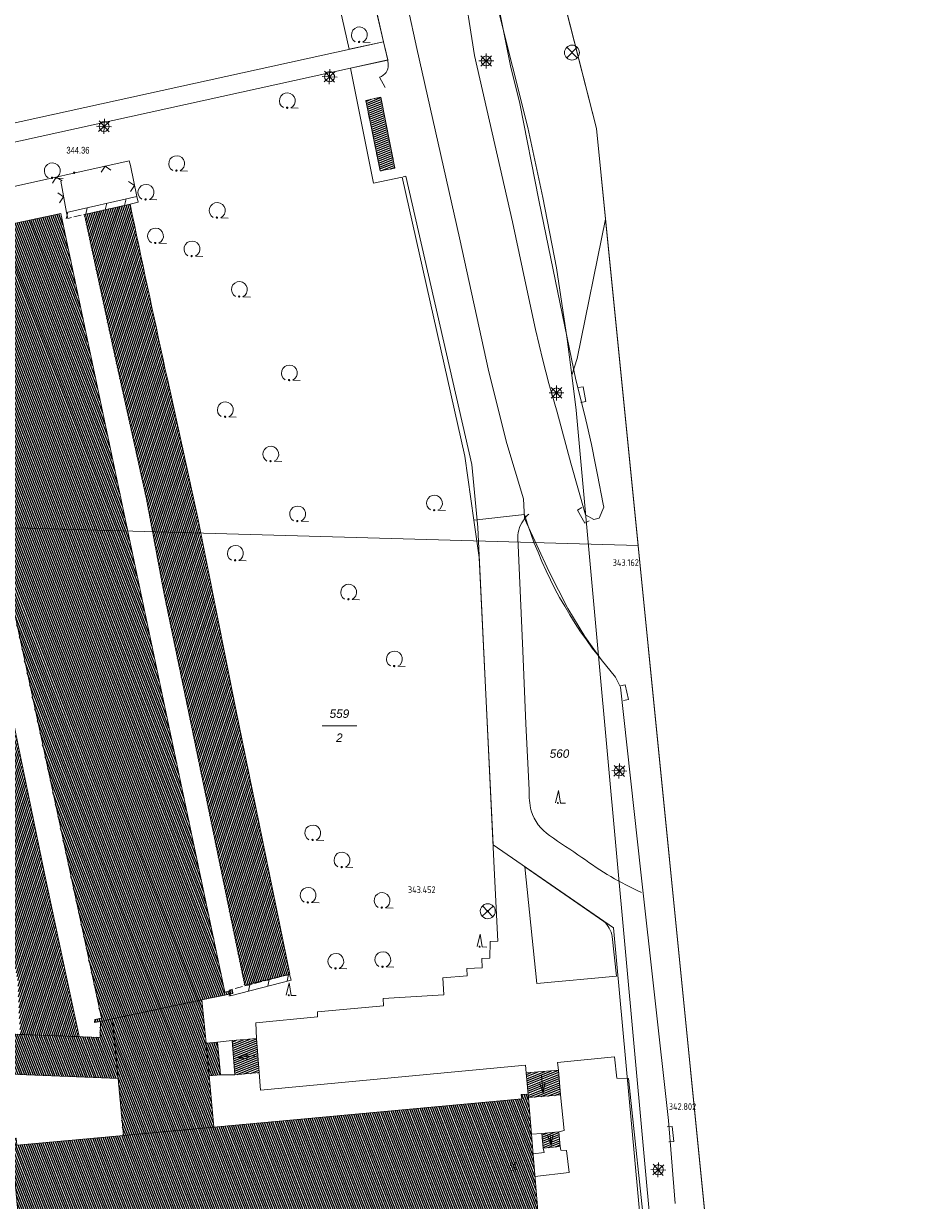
# Model space of a CAD drawing. Header units: metres. Extents: x 345144 to 348639, y 5629211 to 5635235.
# Tile 903 of 1056: x 347948 to 348039, y 5630618 to 5630736. Entities that reach past the tile are written whole.
import ezdxf
from ezdxf.enums import TextEntityAlignment as Align

# ---------------------------------------------------------------- set-up
doc = ezdxf.new("R2010")
doc.units = ezdxf.units.M
doc.header["$MEASUREMENT"] = 0
doc.linetypes.add('4_4', pattern=[1.4, 0.7, -0.7])
for name, color, linetype in [('011 Gebäude', 7, 'Continuous'), ('011 Gebäude Ausg.', 7, 'Continuous'), ('028 Geländeform', 7, 'Continuous'), ('028 Geländeform Ausg.', 7, 'Continuous'), ('065-066 Ver_Entsorgung', 7, 'Continuous'), ('065-066 Ver_Entsorgung Ausg.', 7, 'Continuous'), ('081-083 Topographie', 7, 'Continuous'), ('AX Flurstück', 7, 'Continuous'), ('AX Gebäude', 7, 'Continuous'), ('Blatt', 7, 'Continuous'), ('Definitionslinie', 7, 'Continuous'), ('Gemeinde Lokation', 7, 'Continuous'), ('Ortsteil Lokation', 7, 'Continuous'), ('Präsentationsobjekt -Text (punktförmig)', 7, 'Continuous')]:
    doc.layers.add(name, color=color, linetype=linetype)
doc.styles.add('ARIAL', font='arial.ttf', dxfattribs={"height": 1})
doc.styles.add('ARIALIT', font='ariali.ttf', dxfattribs={"height": 1})
doc.styles.add('DIN-6776-IT', font='txt', dxfattribs={"height": 1})
pattern_1 = [(201.882352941, (0, 0), (0.074540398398, -0.185590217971), [])]
pattern_2 = [(250.9552151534, (0, 0), (0.1890527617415, -0.065261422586), [])]
pattern_3 = [(111.5294117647, (0, 0), (-0.186045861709, -0.07339575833), [])]

# ---------------------------------------------------------------- blocks, each defined once
blk = doc.blocks.new('alk_5742_nrw')
at = {"color": 134, "lineweight": 5, "true_color": 0x00b2b2, "flags": 128}
for points in [[(1, 0), (-1, 0)], [(0.707333, -0.707333), (-0.707333, 0.707333)], [(-0.707333, -0.707333), (0.707333, 0.707333)], [(0, -1), (0, 1)]]:
    blk.add_lwpolyline(points, dxfattribs=at)
at = {"color": 134, "lineweight": 5, "true_color": 0x00b2b2}
for start, end in [(0, 180), (180, 0)]:
    blk.add_arc((0, 0), 0.666667, start, end, dxfattribs=at)
blk = doc.blocks.new('alk_3504_nrw')
at = {"color": 134, "lineweight": 5, "true_color": 0x00b2b2, "flags": 128}
for points in [[(-0.729333, -0.684), (-0.707333, -0.707333), (0.707333, 0.707333)], [(-0.707333, 0.707333), (0.707333, -0.707333)]]:
    blk.add_lwpolyline(points, dxfattribs=at)
at = {"color": 134, "lineweight": 5, "true_color": 0x00b2b2}
for start, end in [(90, -90), (-90, 90)]:
    blk.add_arc((0, 0), 1, start, end, dxfattribs=at)
blk = doc.blocks.new('alk_043x_nrw')
h = blk.add_hatch(color=7)
edge = h.paths.add_edge_path(flags=0)
edge.add_arc((0, 0), 1, 180, 360, ccw=False)
edge.add_arc((0, 0), 1, 0, 180, ccw=False)
blk = doc.blocks.new('alk_7100_nrwx2')
at = {"true_color": 0x2e2e2e}
h = blk.add_hatch(color=250, dxfattribs=at)
edge = h.paths.add_edge_path(flags=0)
edge.add_arc((0.024073, -0.597267), 0.057254, 180, 360, ccw=False)
edge.add_arc((0.024073, -0.597267), 0.057255, 0, 180, ccw=False)
at = {"color": 250, "lineweight": 5, "true_color": 0x2e2e2e, "flags": 128}
blk.add_lwpolyline([(0.349382, -0.597267), (1, -0.597267)], dxfattribs=at)
at = {"color": 250, "lineweight": 5, "true_color": 0x2e2e2e}
for centre, radius, start, end in [((0.024073, 0.012362), 0.690995, -61.91481688, -118.08518312), ((0.024073, -0.597267), 0.057255, 0, 180), ((0.024073, -0.597267), 0.057254, 180, 0)]:
    blk.add_arc(centre, radius, start, end, dxfattribs=at)
blk = doc.blocks.new('alk_7200_nrwx2')
at = {"true_color": 0x2e2e2e}
h = blk.add_hatch(color=250, dxfattribs=at)
edge = h.paths.add_edge_path(flags=0)
edge.add_arc((-0.020544, -0.388118), 0.055525, 180, 360, ccw=False)
edge.add_arc((-0.020544, -0.388118), 0.055525, 0, 180, ccw=False)
at = {"color": 250, "lineweight": 5, "true_color": 0x2e2e2e, "flags": 128}
blk.add_lwpolyline([(-0.298168, -0.388118), (-0.020544, 1), (0.257079, -0.388118), (0.812326, -0.388118)], dxfattribs=at)
blk.add_lwpolyline([(-0.298168, -0.388118), (-0.020544, 1), (0.257079, -0.388118), (0.812326, -0.388118)], dxfattribs=at)
at = {"color": 250, "lineweight": 5, "true_color": 0x2e2e2e}
for start, end in [(0, 180), (180, 0)]:
    blk.add_arc((-0.020544, -0.388118), 0.055525, start, end, dxfattribs=at)
blk = doc.blocks.new('swc_strasseneinlauf')
at = {"color": 7, "lineweight": 5, "flags": 128}
blk.add_lwpolyline([(-1, 0), (-1, -0.666667), (1, -0.666667), (1, 0)], dxfattribs=at)

msp = doc.modelspace()

# ---------------------------------------------------------------- hatches: boundary and pattern name
at = {"layer": '011 Gebäude', "true_color": 0x8f8f8f}
h = msp.add_hatch(dxfattribs=at)
h.set_pattern_fill('_USER', color=252, scale=0.2, angle=201.88235294, style=0, pattern_type=0)
h.set_pattern_definition(pattern_1)
h.paths.add_polyline_path([(347984.111, 5630728.874), (347985.509, 5630721.77), (347984.043, 5630721.508), (347982.603, 5630728.56)], flags=0)
h = msp.add_hatch(dxfattribs=at)
h.set_pattern_fill('_USER', color=252, scale=0.2, angle=201.88235294, style=0, pattern_type=0)
h.set_pattern_definition(pattern_1)
h.paths.add_polyline_path([(347969.212, 5630634.426), (347971.643, 5630634.629), (347971.643, 5630634.629), (347971.927, 5630631.22), (347971.927, 5630631.22), (347969.496, 5630631.017), (347969.496, 5630631.017)], flags=0)
h = msp.add_hatch(dxfattribs=at)
h.set_pattern_fill('_USER', color=252, scale=0.2, angle=201.88235294, style=0, pattern_type=0)
h.set_pattern_definition(pattern_1)
h.paths.add_polyline_path([(348001.907, 5630631.459), (348002.113, 5630628.987), (348002.113, 5630628.987), (347998.882, 5630628.718), (347998.882, 5630628.718), (347998.852, 5630629.08), (347998.852, 5630629.08), (347998.675, 5630631.189), (347998.675, 5630631.189)], flags=0)
h = msp.add_hatch(dxfattribs=at)
h.set_pattern_fill('_USER', color=252, scale=0.2, angle=201.88235294, style=0, pattern_type=0)
h.set_pattern_definition(pattern_1)
h.paths.add_polyline_path([(348002.074, 5630623.84), (348000.367, 5630623.671), (348000.367, 5630623.671), (348000.223, 5630625.14), (348000.223, 5630625.14), (348001.93, 5630625.309), (348001.93, 5630625.309)], flags=0)
at = {"layer": '028 Geländeform', "true_color": 0xb27500}
h = msp.add_hatch(dxfattribs=at)
h.set_pattern_fill('_USER', color=44, scale=0.2, angle=250.95521515, style=0, pattern_type=0)
h.set_pattern_definition(pattern_2)
h.paths.add_polyline_path([(347959.001, 5630718.18), (347959.215125, 5630717.142375), (347959.430813, 5630716.105078), (347959.6465, 5630715.067781), (347959.86375, 5630714.030813), (347960.081, 5630712.993844), (347960.299813, 5630711.957203), (347960.518625, 5630710.920563), (347960.739, 5630709.88425), (347960.959375, 5630708.847938), (347961.181313, 5630707.811953), (347961.40325, 5630706.775969), (347961.62675, 5630705.740313), (347961.85025, 5630704.704656), (347962.075313, 5630703.669328), (347962.300375, 5630702.634), (347962.527, 5630701.599), (347962.527, 5630701.599), (347962.7355, 5630700.681375), (347962.941953, 5630699.763281), (347963.148406, 5630698.845188), (347963.352813, 5630697.926625), (347963.557219, 5630697.008063), (347963.759578, 5630696.089031), (347963.961938, 5630695.17), (347964.16225, 5630694.2505), (347964.362563, 5630693.331), (347964.560828, 5630692.411031), (347964.759094, 5630691.491063), (347964.955313, 5630690.570625), (347965.151531, 5630689.650188), (347965.345703, 5630688.729281), (347965.539875, 5630687.808375), (347965.732, 5630686.887), (347965.732, 5630686.887), (347969.569, 5630667.74), (347969.569, 5630667.74), (347974.998, 5630641.069), (347974.998, 5630641.069), (347970.478, 5630639.97), (347970.478, 5630639.97), (347965.017, 5630666.61), (347965.017, 5630666.61), (347962.426, 5630679.157), (347962.426, 5630679.157), (347960.651, 5630688.683), (347960.651, 5630688.683), (347957.353, 5630703.527), (347957.353, 5630703.527), (347954.425, 5630717.141), (347954.425, 5630717.141)], flags=0)
h = msp.add_hatch(dxfattribs=at)
h.set_pattern_fill('_USER', color=44, scale=0.2, angle=250.95521515, style=0, pattern_type=0)
h.set_pattern_definition(pattern_2)
h.paths.add_polyline_path([(347947.759, 5630640.461), (347941.829, 5630670.709), (347941.829, 5630670.709), (347939.115, 5630684.119), (347939.115, 5630684.119), (347943.439, 5630684.985), (347943.439, 5630684.985), (347950.434, 5630651.161), (347950.434, 5630651.161), (347952.42, 5630641.716), (347952.42, 5630641.716), (347953.883, 5630634.824), (347953.883, 5630634.824), (347947.996, 5630635.052), (347947.996, 5630635.052)], flags=0)
at = {"layer": 'AX Gebäude', "true_color": 0x4f4f4f}
h = msp.add_hatch(dxfattribs=at)
h.set_pattern_fill('_USER', color=251, scale=0.2, angle=111.52941176, style=0, pattern_type=0)
h.set_pattern_definition(pattern_3)
h.paths.add_polyline_path([(347943.934, 5630693.32), (347943.018, 5630697.611), (347939.38, 5630714.524), (347952.053, 5630717.242), (347959.534, 5630681.767), (347968.493, 5630639.286), (347969.238, 5630639.443), (347969.301, 5630639.159), (347966.184, 5630638.5), (347957.235, 5630636.61), (347956.02, 5630636.353), (347955.438, 5630636.23), (347955.456, 5630636.531), (347956.127, 5630636.683), (347945.617, 5630685.533)], flags=0)
h = msp.add_hatch(dxfattribs=at)
h.set_pattern_fill('_USER', color=251, scale=0.2, angle=111.52941176, style=0, pattern_type=0)
h.set_pattern_definition(pattern_3)
h.paths.add_polyline_path([(347956.02, 5630636.353), (347957.235, 5630636.61), (347957.805, 5630630.63), (347937.725, 5630631.425), (347936.131, 5630639.327), (347934.181, 5630648.996), (347937.809, 5630649.728), (347938.167, 5630647.957), (347938.621, 5630645.703), (347940.713, 5630635.334), (347956.006, 5630634.742)], flags=0)
h = msp.add_hatch(dxfattribs=at)
h.set_pattern_fill('_USER', color=251, scale=0.2, angle=111.52941176, style=0, pattern_type=0)
h.set_pattern_definition(pattern_3)
h.paths.add_polyline_path([(347957.235, 5630636.61), (347966.184, 5630638.5), (347966.602, 5630634.169), (347966.901, 5630630.907), (347967.374, 5630625.755), (347958.328, 5630624.927), (347957.805, 5630630.63)], flags=0)
h = msp.add_hatch(dxfattribs=at)
h.set_pattern_fill('_USER', color=251, scale=0.2, angle=111.52941176, style=0, pattern_type=0)
h.set_pattern_definition(pattern_3)
h.paths.add_polyline_path([(347966.602, 5630634.169), (347967.762, 5630634.275), (347968.062, 5630631.013), (347966.901, 5630630.907)], flags=0)
h = msp.add_hatch(dxfattribs=at)
h.set_pattern_fill('_USER', color=251, scale=0.2, angle=111.52941176, style=0, pattern_type=0)
h.set_pattern_definition(pattern_3)
h.paths.add_polyline_path([(347966.895, 5630612.475), (347955.945, 5630611.481), (347948.351, 5630610.792), (347947.102, 5630624.611), (347947.6, 5630624.656), (347947.664, 5630623.95), (347958.328, 5630624.927), (347967.374, 5630625.755), (347998.215, 5630628.582), (347998.175, 5630629.018), (347998.851, 5630629.08), (348000.032, 5630614.946), (347999.468, 5630614.893), (347999.42, 5630615.427)], flags=0)

# ---------------------------------------------------------------- linework, layer by layer
at = {"layer": '011 Gebäude', "color": 251, "linetype": 'Continuous', "lineweight": 13, "true_color": 0x4f4f4f, "flags": 128}
for points in [[(347984.111, 5630728.874), (347985.509, 5630721.77), (347984.043, 5630721.508), (347982.603, 5630728.56), (347984.111, 5630728.874)], [(347969.212, 5630634.426), (347971.643, 5630634.629), (347971.643, 5630634.629), (347971.927, 5630631.22), (347971.927, 5630631.22), (347969.496, 5630631.017), (347969.496, 5630631.017), (347969.212, 5630634.426)], [(348001.907, 5630631.459), (348002.113, 5630628.987), (348002.113, 5630628.987), (347998.882, 5630628.718), (347998.882, 5630628.718), (347998.852, 5630629.08), (347998.852, 5630629.08), (347998.675, 5630631.189), (347998.675, 5630631.189), (348001.907, 5630631.459)], [(348002.074, 5630623.84), (348000.367, 5630623.671), (348000.367, 5630623.671), (348000.223, 5630625.14), (348000.223, 5630625.14), (348001.93, 5630625.309), (348001.93, 5630625.309), (348002.074, 5630623.84)]]:
    msp.add_lwpolyline(points, dxfattribs=at)
at = {"layer": '011 Gebäude Ausg.', "color": 5, "linetype": 'Continuous', "lineweight": 5, "true_color": 0x0000ff, "flags": 128}
for points in [[(347970.743806, 5630633.076806), (347969.771, 5630632.736), (347970.789737, 5630632.57892)], [(347969.771, 5630632.736), (347971.462, 5630632.892)], [(348000.026937, 5630630.123789), (348000.379, 5630629.155), (348000.524257, 5630630.17549)], [(348000.379, 5630629.155), (348000.19, 5630630.973)], [(348000.831135, 5630624.903374), (348001.176, 5630623.932), (348001.328824, 5630624.951384)], [(348001.176, 5630623.932), (348001.075, 5630624.979)]]:
    msp.add_lwpolyline(points, dxfattribs=at)
at = {"layer": '081-083 Topographie', "color": 7, "linetype": 'Continuous', "lineweight": 5, "flags": 128}
for points in [[(347979.147, 5630741.709), (347980.933, 5630733.676), (347980.933, 5630733.676), (347984.373, 5630734.432)], [(347930.804, 5630712.829), (347930.238, 5630715.655), (347930.238, 5630715.655), (347930.144, 5630716.125), (347930.144, 5630716.125), (347929.869, 5630717.493), (347929.869, 5630717.493), (347931.456, 5630720.883), (347931.456, 5630720.883), (347981.072, 5630731.787), (347981.072, 5630731.787), (347984.807, 5630732.606), (347984.807, 5630732.606), (347984.859, 5630732.137)], [(347983.983, 5630730.877), (347984.553, 5630729.853)], [(347986.362, 5630720.899), (347986.602, 5630720.972), (347986.602, 5630720.972), (347993.211, 5630692.123), (347993.211, 5630692.123), (347993.832, 5630685.79), (347993.832, 5630685.79), (347995.465, 5630651.676), (347995.465, 5630651.676), (347995.813, 5630644.38), (347995.813, 5630644.38), (347995.05, 5630644.349), (347995.05, 5630644.349), (347995.027, 5630642.678), (347995.027, 5630642.678), (347994.213, 5630642.64), (347994.213, 5630642.64), (347994.244, 5630641.708), (347994.244, 5630641.708), (347992.727, 5630641.65), (347992.727, 5630641.65), (347992.746, 5630640.906), (347992.746, 5630640.906), (347990.332, 5630640.714), (347990.332, 5630640.714), (347990.419, 5630639.008), (347990.419, 5630639.008), (347984.356, 5630638.642), (347984.356, 5630638.642), (347984.36, 5630637.897), (347984.36, 5630637.897), (347977.758, 5630637.303), (347977.758, 5630637.303), (347977.765, 5630636.818), (347977.765, 5630636.818), (347971.581, 5630636.195), (347971.581, 5630636.195), (347971.643, 5630634.629)], [(347952.058, 5630720.464), (347952.616, 5630717.333)], [(347998.955, 5630659.542), (347998.642, 5630666.144), (347998.642, 5630666.144), (347998.337, 5630673.452), (347998.337, 5630673.452), (347997.82, 5630684.773)], [(348007.278, 5630644.85), (348007.711, 5630640.891), (348007.711, 5630640.891), (347999.74, 5630640.137), (347999.74, 5630640.137), (347998.518, 5630651.841), (347998.518, 5630651.841), (348006.445, 5630646.36)], [(347967.762, 5630634.275), (347969.212, 5630634.426)], [(348010.671, 5630614.02), (348008.919, 5630630.641), (348008.919, 5630630.641), (348007.748, 5630630.653), (348007.748, 5630630.653), (348007.507, 5630632.793), (348007.507, 5630632.793), (348001.815, 5630632.236), (348001.815, 5630632.236), (348001.907, 5630631.459)], [(347971.927, 5630631.22), (347972.051, 5630629.47), (347972.051, 5630629.47), (347998.583, 5630631.968), (347998.583, 5630631.968), (347998.675, 5630631.189), (347998.675, 5630631.189), (347998.852, 5630629.08)], [(347968.062, 5630631.013), (347969.496, 5630631.017)], [(348001.93, 5630625.309), (348002.485, 5630625.427), (348002.485, 5630625.427), (348002.113, 5630628.987)], [(347999.188, 5630625.058), (348000.223, 5630625.14)], [(348000.367, 5630623.671), (348000.457, 5630623.215), (348000.457, 5630623.215), (347999.352, 5630623.102)], [(347999.543, 5630620.816), (348002.966, 5630621.216), (348002.966, 5630621.216), (348002.69, 5630623.438), (348002.69, 5630623.438), (348002.145, 5630623.46), (348002.145, 5630623.46), (348002.074, 5630623.84)]]:
    msp.add_lwpolyline(points, dxfattribs=at)
at = {"layer": '081-083 Topographie', "color": 7, "linetype": 'Continuous', "lineweight": 5}
for centre, radius, start, end in [((347983.568, 5630732.101), 1.291502, -71.27065411, 1.59729953), ((348001.091, 5630684.69), 3.272323, 131.40667262, 142.3246524), ((348001.091, 5630684.69), 3.272053, 142.3246524, 178.54645997), ((348007.476, 5630659.3), 8.524952, 178.37321294, -167.34945097), ((348003.754, 5630658.941), 4.837086, -161.8347469, -124.63297407), ((348153.692, 5630876.747), 269.262037, -124.54519223, -123.71367426), ((348023.175, 5630678.188), 31.696677, -126.68298683, -114.11243867), ((348004.706, 5630644.417), 2.60756, 9.55622001, 48.17121162)]:
    msp.add_arc(centre, radius, start, end, dxfattribs=at)
at = {"layer": 'AX Flurstück', "color": 8, "linetype": 'Continuous', "lineweight": 13, "true_color": 0x808080, "flags": 128}
for points in [[(347960.584, 5630953.98), (347975.383, 5630844.729), (348005.705, 5630725.733), (348006.611, 5630716.666), (348003.767, 5630702.726), (348003.228, 5630701.037), (348002.784, 5630704.647), (348001.694, 5630711.786), (348000.349, 5630718.835), (347998.843, 5630725.851), (347988.048, 5630768.768), (347987.437, 5630770.994), (347980.724, 5630797.875), (347976.205, 5630816.191), (347974.43, 5630823.988), (347973.47, 5630827.449), (347968.877, 5630856.525)], [(347871.849, 5630796.313), (347900.561, 5630804.513), (347905.256, 5630782.137), (347915.396, 5630733.734), (347982.376, 5630748.134), (347982.481, 5630742.596), (347984.381, 5630734.434), (347918.156, 5630719.872), (347914.006, 5630714.027), (347889.324, 5630708.966), (347883.676, 5630731.28), (347870.414, 5630749.44), (347848.564, 5630779.357), (347860.576, 5630792.258), (347871.849, 5630796.313)], [(347988.048, 5630768.768), (347998.843, 5630725.851), (348000.349, 5630718.835), (348001.694, 5630711.786), (348002.784, 5630704.647), (348003.228, 5630701.037), (348003.657, 5630697.557), (348005.899, 5630672.94), (348005.899, 5630672.94), (348005.281664, 5630673.726417), (348004.701046, 5630674.540318), (348004.118577, 5630675.356813), (348003.574292, 5630676.199241), (348003.028848, 5630677.043462), (348002.522909, 5630677.911935), (348002.01643, 5630678.781334), (348001.550618, 5630679.673185), (348001.084805, 5630680.565036), (348000.660652, 5630681.477439), (348000.23695, 5630682.388872), (347999.855719, 5630683.318875), (347999.475297, 5630684.246903), (347999.137973, 5630685.191456), (347998.801721, 5630686.133009), (347998.509, 5630687.089), (347998.509, 5630687.089), (347993.423, 5630686.525), (347992.513, 5630692.956), (347986.262, 5630720.878), (347983.366, 5630720.276), (347981.072, 5630731.786), (347984.807, 5630732.605), (347984.381, 5630734.434), (347982.481, 5630742.596)], [(347918.156, 5630719.872), (347984.381, 5630734.434), (347984.807, 5630732.605), (347981.072, 5630731.786), (347931.455, 5630720.883)], [(347931.455, 5630720.883), (347981.072, 5630731.786), (347983.366, 5630720.276), (347986.262, 5630720.878), (347992.513, 5630692.956), (347993.423, 5630686.525), (347993.952, 5630682.811), (347995.354, 5630654.025), (348007.394, 5630645.711), (348018.378, 5630526.155), (347985.071, 5630523.315), (347984.969, 5630527.692), (347952.89, 5630524.803), (347948.301, 5630574.77)], [(348027.25, 5630429.001), (348018.378, 5630526.155), (348019.282, 5630526.229), (348005.899, 5630672.94), (348003.657, 5630697.557), (348003.228, 5630701.037), (348003.767, 5630702.726), (348006.611, 5630716.666), (348023.631, 5630546.345), (348034.821, 5630453.592)], [(348018.378, 5630526.155), (348007.394, 5630645.711), (347995.354, 5630654.025), (347993.952, 5630682.811), (347993.423, 5630686.525), (347998.509, 5630687.089)], [(347998.509, 5630687.089), (347998.801721, 5630686.133009), (347999.137973, 5630685.191456), (347999.475297, 5630684.246903), (347999.855719, 5630683.318875), (348000.23695, 5630682.388872), (348000.660652, 5630681.477439), (348001.084805, 5630680.565036), (348001.550618, 5630679.673185), (348002.01643, 5630678.781334), (348002.522909, 5630677.911935), (348003.028848, 5630677.043462), (348003.574292, 5630676.199241), (348004.118577, 5630675.356813), (348004.701046, 5630674.540318), (348005.281664, 5630673.726417), (348005.899, 5630672.94), (348005.899, 5630672.94), (348019.282, 5630526.229)]]:
    msp.add_lwpolyline(points, dxfattribs=at)
at = {"layer": 'AX Gebäude', "color": 7, "linetype": 'Continuous', "lineweight": 5, "flags": 128}
for points in [[(347943.934, 5630693.32), (347943.018, 5630697.611), (347939.38, 5630714.524), (347952.053, 5630717.242), (347959.534, 5630681.767), (347968.493, 5630639.286), (347969.238, 5630639.443), (347969.301, 5630639.159), (347966.184, 5630638.5), (347957.235, 5630636.61), (347956.02, 5630636.353), (347955.438, 5630636.23), (347955.456, 5630636.531), (347956.127, 5630636.683), (347945.617, 5630685.533), (347943.934, 5630693.32)], [(347956.02, 5630636.353), (347957.235, 5630636.61), (347957.805, 5630630.63), (347937.725, 5630631.425), (347936.131, 5630639.327), (347934.181, 5630648.996), (347937.809, 5630649.728), (347938.167, 5630647.957), (347938.621, 5630645.703), (347940.713, 5630635.334), (347956.006, 5630634.742), (347956.02, 5630636.353)], [(347957.235, 5630636.61), (347966.184, 5630638.5), (347966.602, 5630634.169), (347966.901, 5630630.907), (347967.374, 5630625.755), (347958.328, 5630624.927), (347957.805, 5630630.63), (347957.235, 5630636.61)], [(347966.602, 5630634.169), (347967.762, 5630634.275), (347968.062, 5630631.013), (347966.901, 5630630.907), (347966.602, 5630634.169)], [(347966.895, 5630612.475), (347955.945, 5630611.481), (347948.351, 5630610.792), (347947.102, 5630624.611), (347947.6, 5630624.656), (347947.664, 5630623.95), (347958.328, 5630624.927), (347967.374, 5630625.755), (347998.215, 5630628.582), (347998.175, 5630629.018), (347998.851, 5630629.08), (348000.032, 5630614.946), (347999.468, 5630614.893), (347999.42, 5630615.427), (347966.895, 5630612.475)]]:
    msp.add_lwpolyline(points, dxfattribs=at)
at = {"layer": 'Blatt', "color": 205, "linetype": 'Continuous', "lineweight": 5, "true_color": 0x873099, "flags": 128}
for points in [[(348005.705, 5630725.733), (348009.874, 5630684.008), (347867.426, 5630688.019), (347874.464, 5630937.896), (347963.101, 5630935.4), (347975.383, 5630844.729), (348005.705, 5630725.733)], [(347867.426, 5630688.019), (348009.874, 5630684.008), (348023.631, 5630546.345), (348034.821, 5630453.592), (348035.781, 5630433.206), (347860.388, 5630438.144), (347867.426, 5630688.019)]]:
    msp.add_lwpolyline(points, dxfattribs=at)
at = {"layer": 'Definitionslinie', "color": 219, "linetype": 'Continuous', "lineweight": 5, "true_color": 0x5c3d57, "flags": 128}
for points in [[(347980.891, 5630742.298), (347982.513, 5630742.686), (347982.513, 5630742.686), (347985.636, 5630743.391), (347985.668, 5630743.243), (347985.668, 5630743.243), (347985.925, 5630742.056), (347985.925, 5630742.056), (347987.725, 5630733.743)], [(347991.823, 5630743.738), (347992.253, 5630740.979), (347993.489, 5630733.059)], [(347997.11, 5630732.005), (347995.576, 5630739.554), (347994.673, 5630744.043)], [(347982.513, 5630742.686), (347982.531, 5630742.607), (347984.112, 5630735.589), (347984.373, 5630734.432), (347984.373, 5630734.432), (347984.463, 5630734.032), (347984.807, 5630732.606)]]:
    msp.add_lwpolyline(points, dxfattribs=at)
at = {"layer": 'Definitionslinie', "color": 7, "linetype": 'Continuous', "lineweight": 5, "flags": 128}
for points in [[(347979.147, 5630741.709), (347980.933, 5630733.676)], [(347980.933, 5630733.676), (347984.373, 5630734.432)], [(347984.373, 5630734.432), (347984.381, 5630734.434)], [(348013.595, 5630618.127), (348012.914, 5630626.43), (348010.146, 5630651.279), (348008.12, 5630669.812), (348007.602, 5630670.815), (348006.167, 5630672.582), (348004.537, 5630674.889), (348002.828, 5630677.687), (348000.965, 5630681.366), (347998.501, 5630686.69), (347998.501, 5630686.69), (347998.398, 5630688.677), (347996.74, 5630694.218), (347994.917, 5630701.384), (347991.985, 5630714.811), (347987.725, 5630733.743)], [(347993.489, 5630733.059), (347997.288, 5630716.404), (347998.639, 5630710.123), (347999.603, 5630705.638), (348000.339, 5630702.555), (348000.948, 5630700.209), (348001.754, 5630697.337), (348003.152, 5630692.252), (348004.592, 5630687.053), (348005.433, 5630686.591), (348005.985, 5630686.741), (348006.429, 5630687.85), (348006.376, 5630688.143), (348005.823, 5630691.062), (348005.618, 5630692.081), (348005.19, 5630694.117), (348004.772, 5630696.002), (348004.504, 5630697.16), (348003.627, 5630700.577), (348002.524, 5630705.907), (347999.945, 5630718.582), (347998.046, 5630728.234), (347997.11, 5630732.005)], [(347931.456, 5630720.883), (347981.072, 5630731.787)], [(347981.072, 5630731.787), (347984.807, 5630732.606)], [(347984.807, 5630732.606), (347984.859, 5630732.137)], [(347983.983, 5630730.877), (347984.553, 5630729.853)], [(347959.67, 5630718.942), (347959.027, 5630722.044), (347958.912, 5630722.499), (347932.498, 5630716.636), (347930.144, 5630716.125), (347930.144, 5630716.125), (347925.946, 5630715.213), (347925.946, 5630715.213), (347923.189, 5630714.614), (347925.557, 5630703.392), (347925.609, 5630703.146), (347925.246, 5630702.622), (347925.246, 5630702.622), (347921.74, 5630697.577), (347882.341, 5630689.308), (347882.341, 5630689.308), (347882.832, 5630686.079)], [(347952.201, 5630720.497), (347951.604, 5630720.877), (347951.225, 5630720.28)], [(347957.082, 5630721.581), (347956.486, 5630721.96), (347956.106, 5630721.364)], [(347986.362, 5630720.899), (347986.602, 5630720.972)], [(347986.602, 5630720.972), (347993.211, 5630692.123)], [(347952.058, 5630720.464), (347952.616, 5630717.333)], [(347959.054, 5630719.45), (347959.442, 5630720.041), (347958.851, 5630720.429)], [(347951.933, 5630718.319), (347952.337, 5630718.899), (347951.757, 5630719.303)], [(347951.933, 5630718.319), (347952.337, 5630718.899), (347951.757, 5630719.303)], [(347993.211, 5630692.123), (347993.832, 5630685.79)], [(347993.832, 5630685.79), (347995.465, 5630651.676)], [(347997.82, 5630684.773), (347998.337, 5630673.452)], [(347998.337, 5630673.452), (347998.642, 5630666.144)], [(347998.642, 5630666.144), (347998.955, 5630659.542)], [(347995.465, 5630651.676), (347995.813, 5630644.38)], [(347998.518, 5630651.841), (348006.445, 5630646.36)], [(347998.518, 5630651.841), (347999.74, 5630640.137)], [(347995.05, 5630644.349), (347995.027, 5630642.678)], [(347995.05, 5630644.349), (347995.813, 5630644.38)], [(348007.278, 5630644.85), (348007.711, 5630640.891)], [(347994.213, 5630642.64), (347995.027, 5630642.678)], [(347994.213, 5630642.64), (347994.244, 5630641.708)], [(347990.332, 5630640.714), (347992.746, 5630640.906)], [(347992.727, 5630641.65), (347994.244, 5630641.708)], [(347992.727, 5630641.65), (347992.746, 5630640.906)], [(347999.74, 5630640.137), (348007.711, 5630640.891)], [(347990.332, 5630640.714), (347990.419, 5630639.008)], [(347984.356, 5630638.642), (347990.419, 5630639.008)], [(347984.356, 5630638.642), (347984.36, 5630637.897)], [(347977.758, 5630637.303), (347984.36, 5630637.897)], [(347977.758, 5630637.303), (347977.765, 5630636.818)], [(347971.581, 5630636.195), (347977.765, 5630636.818)], [(347971.581, 5630636.195), (347971.643, 5630634.629)], [(347967.762, 5630634.275), (347969.212, 5630634.426)], [(348001.815, 5630632.236), (348007.507, 5630632.793)], [(348007.507, 5630632.793), (348007.748, 5630630.653)], [(347972.051, 5630629.47), (347998.583, 5630631.968)], [(347998.583, 5630631.968), (347998.675, 5630631.189)], [(348001.815, 5630632.236), (348001.907, 5630631.459)], [(347968.062, 5630631.013), (347969.496, 5630631.017)], [(347971.927, 5630631.22), (347972.051, 5630629.47)], [(347998.675, 5630631.189), (347998.852, 5630629.08)], [(348007.748, 5630630.653), (348008.919, 5630630.641)], [(348008.919, 5630630.641), (348010.671, 5630614.02)], [(348002.113, 5630628.987), (348002.485, 5630625.427)], [(348001.93, 5630625.309), (348002.485, 5630625.427)], [(347999.188, 5630625.058), (348000.223, 5630625.14)], [(347999.352, 5630623.102), (348000.457, 5630623.215)], [(348000.367, 5630623.671), (348000.457, 5630623.215)], [(348002.074, 5630623.84), (348002.145, 5630623.46)], [(348002.145, 5630623.46), (348002.69, 5630623.438)], [(348002.69, 5630623.438), (348002.966, 5630621.216)], [(347999.543, 5630620.816), (348002.966, 5630621.216)]]:
    msp.add_lwpolyline(points, dxfattribs=at)
at = {"layer": 'Definitionslinie', "color": 250, "linetype": '4_4', "lineweight": 5, "true_color": 0x2e2e2e, "flags": 128}
msp.add_lwpolyline([(347984.111, 5630728.874), (347985.509, 5630721.77), (347984.043, 5630721.508), (347982.603, 5630728.56), (347984.111, 5630728.874)], dxfattribs=at)
at = {"layer": 'Definitionslinie', "color": 44, "linetype": 'Continuous', "lineweight": 5, "true_color": 0xb27500, "flags": 128}
for points in [[(347952.616, 5630717.333), (347959.67, 5630718.942)], [(347958.451, 5630718.048), (347958.615, 5630718.702)], [(347958.451, 5630718.048), (347958.615, 5630718.702)], [(347959.803, 5630718.357), (347959.67, 5630718.942)], [(347959.803, 5630718.357), (347959.67, 5630718.942)], [(347952.601, 5630716.714), (347952.765, 5630717.368)], [(347952.601, 5630716.714), (347952.765, 5630717.368)], [(347952.749, 5630716.748), (347952.616, 5630717.333)], [(347952.749, 5630716.748), (347952.616, 5630717.333)], [(347954.425, 5630717.141), (347959.001, 5630718.18)], [(347954.551, 5630717.159), (347954.715, 5630717.813)], [(347954.551, 5630717.159), (347954.715, 5630717.813)], [(347955.308, 5630717.332), (347956.039, 5630717.499)], [(347955.308, 5630717.332), (347956.039, 5630717.499)], [(347956.283, 5630717.554), (347956.649, 5630717.638)], [(347956.283, 5630717.554), (347956.649, 5630717.638)], [(347956.501, 5630717.603), (347956.665, 5630718.257)], [(347956.501, 5630717.603), (347956.665, 5630718.257)], [(347956.649, 5630717.638), (347957.014, 5630717.721)], [(347956.649, 5630717.638), (347957.014, 5630717.721)], [(347957.258, 5630717.777), (347957.989, 5630717.943)], [(347957.258, 5630717.777), (347957.989, 5630717.943)], [(347958.233, 5630717.999), (347958.599, 5630718.082)], [(347958.233, 5630717.999), (347958.599, 5630718.082)], [(347958.599, 5630718.082), (347959.803, 5630718.357)], [(347958.599, 5630718.082), (347959.803, 5630718.357)], [(347959.001, 5630718.18), (347959.215125, 5630717.142375), (347959.430813, 5630716.105078), (347959.6465, 5630715.067781), (347959.86375, 5630714.030813), (347960.081, 5630712.993844), (347960.299813, 5630711.957203), (347960.518625, 5630710.920563), (347960.739, 5630709.88425), (347960.959375, 5630708.847938), (347961.181313, 5630707.811953), (347961.40325, 5630706.775969), (347961.62675, 5630705.740313), (347961.85025, 5630704.704656), (347962.075313, 5630703.669328), (347962.300375, 5630702.634), (347962.527, 5630701.599)], [(347952.749, 5630716.748), (347953.115, 5630716.831)], [(347952.749, 5630716.748), (347953.115, 5630716.831)], [(347953.358, 5630716.887), (347954.09, 5630717.054)], [(347953.358, 5630716.887), (347954.09, 5630717.054)], [(347954.333, 5630717.109), (347954.699, 5630717.193)], [(347954.333, 5630717.109), (347954.699, 5630717.193)], [(347954.425, 5630717.141), (347957.353, 5630703.527)], [(347954.699, 5630717.193), (347955.065, 5630717.276)], [(347954.699, 5630717.193), (347955.065, 5630717.276)], [(347957.353, 5630703.527), (347960.651, 5630688.683)], [(347962.527, 5630701.599), (347962.7355, 5630700.681375), (347962.941953, 5630699.763281), (347963.148406, 5630698.845188), (347963.352813, 5630697.926625), (347963.557219, 5630697.008063), (347963.759578, 5630696.089031), (347963.961938, 5630695.17), (347964.16225, 5630694.2505), (347964.362563, 5630693.331), (347964.560828, 5630692.411031), (347964.759094, 5630691.491063), (347964.955313, 5630690.570625), (347965.151531, 5630689.650188), (347965.345703, 5630688.729281), (347965.539875, 5630687.808375), (347965.732, 5630686.887)], [(347960.651, 5630688.683), (347962.426, 5630679.157)], [(347965.732, 5630686.887), (347969.569, 5630667.74)], [(347943.439, 5630684.985), (347950.434, 5630651.161)], [(347962.426, 5630679.157), (347965.017, 5630666.61)], [(347969.569, 5630667.74), (347974.998, 5630641.069)], [(347965.017, 5630666.61), (347970.478, 5630639.97)], [(347950.434, 5630651.161), (347952.42, 5630641.716)], [(347952.42, 5630641.716), (347953.883, 5630634.824)], [(347970.478, 5630639.97), (347974.998, 5630641.069)], [(347973.386, 5630640.65), (347974.112, 5630640.838)], [(347973.386, 5630640.65), (347974.112, 5630640.838)], [(347974.354, 5630640.901), (347974.717, 5630640.996)], [(347974.354, 5630640.901), (347974.717, 5630640.996)], [(347974.717, 5630640.996), (347974.969, 5630641.061)], [(347974.717, 5630640.996), (347974.969, 5630641.061)], [(347974.72, 5630640.376), (347974.866, 5630641.034)], [(347974.72, 5630640.376), (347974.866, 5630641.034)], [(347974.969, 5630641.061), (347975.12, 5630640.48)], [(347974.969, 5630641.061), (347975.12, 5630640.48)], [(347968.91, 5630639.487), (347969.273, 5630639.581)], [(347968.91, 5630639.487), (347969.273, 5630639.581)], [(347969.061, 5630638.906), (347975.12, 5630640.48)], [(347969.515, 5630639.644), (347970.241, 5630639.833)], [(347969.515, 5630639.644), (347970.241, 5630639.833)], [(347970.483, 5630639.896), (347970.846, 5630639.99)], [(347970.483, 5630639.896), (347970.846, 5630639.99)], [(347970.846, 5630639.99), (347971.209, 5630640.084)], [(347970.846, 5630639.99), (347971.209, 5630640.084)], [(347970.849, 5630639.37), (347970.995, 5630640.028)], [(347970.849, 5630639.37), (347970.995, 5630640.028)], [(347971.451, 5630640.147), (347972.177, 5630640.336)], [(347971.451, 5630640.147), (347972.177, 5630640.336)], [(347972.419, 5630640.398), (347972.781, 5630640.493)], [(347972.419, 5630640.398), (347972.781, 5630640.493)], [(347972.781, 5630640.493), (347973.144, 5630640.587)], [(347972.781, 5630640.493), (347973.144, 5630640.587)], [(347972.784, 5630639.873), (347972.93, 5630640.531)], [(347972.784, 5630639.873), (347972.93, 5630640.531)], [(347968.91, 5630639.487), (347969.061, 5630638.906)], [(347968.91, 5630639.487), (347969.061, 5630638.906)], [(347968.913, 5630638.867), (347969.059, 5630639.525)], [(347968.913, 5630638.867), (347969.059, 5630639.525)], [(347947.996, 5630635.052), (347953.883, 5630634.824)]]:
    msp.add_lwpolyline(points, dxfattribs=at)
at = {"layer": 'Definitionslinie', "color": 250, "linetype": 'Continuous', "lineweight": 13, "true_color": 0x2e2e2e, "flags": 128}
for points in [[(347969.212, 5630634.426), (347971.643, 5630634.629)], [(347969.212, 5630634.426), (347969.496, 5630631.017)], [(347971.643, 5630634.629), (347971.927, 5630631.22)], [(347998.675, 5630631.189), (348001.907, 5630631.459)], [(348001.907, 5630631.459), (348002.113, 5630628.987)], [(347969.496, 5630631.017), (347971.927, 5630631.22)], [(347998.675, 5630631.189), (347998.852, 5630629.08)], [(347998.882, 5630628.718), (348002.113, 5630628.987)], [(348000.223, 5630625.14), (348001.93, 5630625.309)], [(348000.223, 5630625.14), (348000.367, 5630623.671)], [(348001.93, 5630625.309), (348002.074, 5630623.84)], [(348000.367, 5630623.671), (348002.074, 5630623.84)]]:
    msp.add_lwpolyline(points, dxfattribs=at)
at = {"layer": 'Definitionslinie', "color": 7, "linetype": 'Continuous', "lineweight": 5}
for centre, radius, start, end in [((347983.568, 5630732.101), 1.29244, -71.27065411, 1.59729953), ((348001.091, 5630684.69), 3.272323, 131.40667262, 142.3246524), ((348001.091, 5630684.69), 3.272053, 142.3246524, 178.54645997), ((348007.476, 5630659.3), 8.524436, 178.37321294, -167.34945097), ((348003.754, 5630658.941), 4.837073, -161.8347469, -124.63297407), ((348153.692, 5630876.747), 269.262604, -124.54519223, -123.71367426), ((348023.175, 5630678.188), 31.696369, -126.68298683, -114.11243867), ((348004.706, 5630644.417), 2.60756, 9.55622001, 48.17121162)]:
    msp.add_arc(centre, radius, start, end, dxfattribs=at)
at = {"layer": 'Gemeinde Lokation', "color": 7, "linetype": 'Continuous', "lineweight": 5, "flags": 128}
msp.add_lwpolyline([(347899.031, 5631693.561), (347926.631, 5631600.505), (347925.405, 5631534.986), (347926.23, 5631453.062), (347924.572, 5631371.352), (347926.424, 5631253.18), (347933.647, 5631166.935), (347960.584, 5630953.98), (347975.383, 5630844.729), (348005.705, 5630725.733), (348023.631, 5630546.345), (348034.821, 5630453.592), (348037.99, 5630386.322), (348038.853, 5630367.26), (348034.949, 5630313.579)], dxfattribs=at)
at = {"layer": 'Ortsteil Lokation', "color": 7, "linetype": 'Continuous', "lineweight": 5, "flags": 128}
msp.add_lwpolyline([(347725.956, 5632057.39), (347769.164, 5631969.901), (347835.901, 5631869.724), (347875.026, 5631799.405), (347883.211, 5631764.659), (347899.031, 5631693.561), (347926.631, 5631600.505), (347925.405, 5631534.986), (347926.23, 5631453.062), (347924.572, 5631371.352), (347926.424, 5631253.18), (347933.647, 5631166.935), (347960.584, 5630953.98), (347975.383, 5630844.729), (348005.705, 5630725.733), (348023.631, 5630546.345), (348034.821, 5630453.592), (348037.99, 5630386.322), (348038.853, 5630367.26), (348034.949, 5630313.579)], dxfattribs=at)
at = {"layer": 'Präsentationsobjekt -Text (punktförmig)', "color": 251, "linetype": 'Continuous', "lineweight": 13, "true_color": 0x5e5e5e, "flags": 128}
msp.add_lwpolyline([(347978.2194, 5630665.95852), (347981.7006, 5630665.95852)], dxfattribs=at)

# ---------------------------------------------------------------- block references
at = {"layer": '028 Geländeform', "xscale": 0.125, "yscale": 0.125, "rotation": -2.325521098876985}
for p in [(347953.402, 5630721.316), (347994.815, 5630647.382)]:
    msp.add_blockref('alk_043x_nrw', p, dxfattribs=at)
at = {"layer": '065-066 Ver_Entsorgung', "xscale": 0.75, "yscale": 0.75}
for name, p in [('alk_3504_nrw', (348003.253, 5630733.344)), ('alk_5742_nrw', (347994.666, 5630732.506)), ('alk_5742_nrw', (348001.702, 5630699.272))]:
    msp.add_blockref(name, p, dxfattribs=at)
for name, p, rotation in [('alk_5742_nrw', (347978.975, 5630730.931), -2.326094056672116), ('alk_5742_nrw', (347956.393, 5630725.949), -2.325521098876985), ('alk_5742_nrw', (348007.988, 5630661.426), -2.326094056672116), ('alk_3504_nrw', (347994.815, 5630647.382), -2.325521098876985), ('alk_5742_nrw', (348011.891, 5630621.489), -2.326094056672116)]:
    msp.add_blockref(name, p, dxfattribs=dict(at, rotation=rotation))
at = {"layer": '065-066 Ver_Entsorgung Ausg.', "xscale": 0.75, "yscale": 0.75}
for p, rotation in [((348004.015, 5630699.065), 100.3761896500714), ((348004.606, 5630687.13), -61.52919277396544), ((348008.261, 5630669.209), 102.6270543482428), ((348012.864, 5630625.038), 95.66624739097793)]:
    msp.add_blockref('swc_strasseneinlauf', p, dxfattribs=dict(at, rotation=rotation))
at = {"layer": '081-083 Topographie'}
for name, p, xscale, yscale, rotation in [('alk_7100_nrwx2', (347981.928, 5630735.101), 1.15275, 1.15275, -2.325521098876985), ('alk_7100_nrwx2', (347974.721, 5630728.51), 1.15275, 1.15275, -2.326094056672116), ('alk_7100_nrwx2', (347951.177, 5630721.491), 1.15275, 1.15275, -2.326094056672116), ('alk_7100_nrwx2', (347963.637, 5630722.218), 1.15275, 1.15275, -2.325521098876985), ('alk_7100_nrwx2', (347960.551, 5630719.337), 1.15275, 1.15275, -2.325521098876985), ('alk_7100_nrwx2', (347967.698, 5630717.521), 1.15275, 1.15275, -2.325521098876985), ('alk_7100_nrwx2', (347961.514, 5630714.972), 1.15275, 1.15275, -2.325521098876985), ('alk_7100_nrwx2', (347965.164, 5630713.667), 1.15275, 1.15275, -2.325521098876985), ('alk_7100_nrwx2', (347969.92, 5630709.608), 1.15275, 1.15275, -2.325521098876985), ('alk_7100_nrwx2', (347974.915, 5630701.251), 1.15275, 1.15275, -2.325521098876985), ('alk_7100_nrwx2', (347968.506, 5630697.571), 1.15275, 1.15275, -2.326094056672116), ('alk_7100_nrwx2', (347973.065, 5630693.131), 1.15275, 1.15275, -2.325521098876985), ('alk_7100_nrwx2', (347989.455, 5630688.227), 1.15275, 1.15275, -2.325521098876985), ('alk_7100_nrwx2', (347975.747, 5630687.137), 1.15275, 1.15275, -2.325521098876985), ('alk_7100_nrwx2', (347969.514, 5630683.203), 1.15275, 1.15275, -2.325521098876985), ('alk_7100_nrwx2', (347980.857, 5630679.304), 1.15275, 1.15275, -2.325521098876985), ('alk_7100_nrwx2', (347985.438, 5630672.616), 1.15275, 1.15275, -2.326094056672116), ('alk_7200_nrwx2', (348001.872, 5630658.575), 0.9005, 0.9005, -2.326094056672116), ('alk_7100_nrwx2', (347977.265, 5630655.204), 1.15275, 1.15275, -2.326094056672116), ('alk_7100_nrwx2', (347980.188, 5630652.485), 1.15275, 1.15275, -2.326094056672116), ('alk_7100_nrwx2', (347976.794, 5630648.959), 1.15275, 1.15275, -2.325521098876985), ('alk_7100_nrwx2', (347984.205, 5630648.431), 1.15275, 1.15275, -2.325521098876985), ('alk_7200_nrwx2', (347994.024, 5630644.177), 0.9005, 0.9005, -2.326094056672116), ('alk_7100_nrwx2', (347979.571, 5630642.348), 1.15275, 1.15275, -2.326094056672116), ('alk_7100_nrwx2', (347984.276, 5630642.515), 1.15275, 1.15275, -2.326094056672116), ('alk_7200_nrwx2', (347974.927, 5630639.316), 0.9005, 0.9005, -2.326094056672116)]:
    msp.add_blockref(name, p, dxfattribs=dict(at, xscale=xscale, yscale=yscale, rotation=rotation))

# ---------------------------------------------------------------- texts
at = {"layer": '028 Geländeform Ausg.', "color": 44, "true_color": 0xb27500, "style": 'ARIAL', "width": 0.8}
msp.add_text('344.36', height=0.6761366, dxfattribs=at).set_placement((347952.618, 5630723.235))
at = {"layer": '065-066 Ver_Entsorgung Ausg.', "color": 134, "true_color": 0x00b2b2, "style": 'DIN-6776-IT', "width": 0.8}
for s, p in [('343.162', (348007.326, 5630681.95)), ('343.452', (347986.818, 5630649.195)), ('342.802', (348012.949, 5630627.485))]:
    msp.add_text(s, height=0.6762, dxfattribs=at).set_placement(p)
at = {"layer": 'Präsentationsobjekt -Text (punktförmig)', "color": 8, "true_color": 0x808080, "style": 'ARIALIT'}
for s, p in [('559', (347979.96, 5630667.16188)), ('2', (347979.96, 5630664.75516)), ('560', (348002.001, 5630663.163))]:
    msp.add_text(s, height=0.8421, dxfattribs=at).set_placement(p, align=Align.MIDDLE_CENTER)
at = {"layer": 'Präsentationsobjekt -Text (punktförmig)', "color": 7, "style": 'ARIAL'}
msp.add_text('52', height=0.5894699, rotation=96.82985778, dxfattribs=at).set_placement((347997.65, 5630621.852), align=Align.CENTER)

doc.saveas('drawing.dxf')
